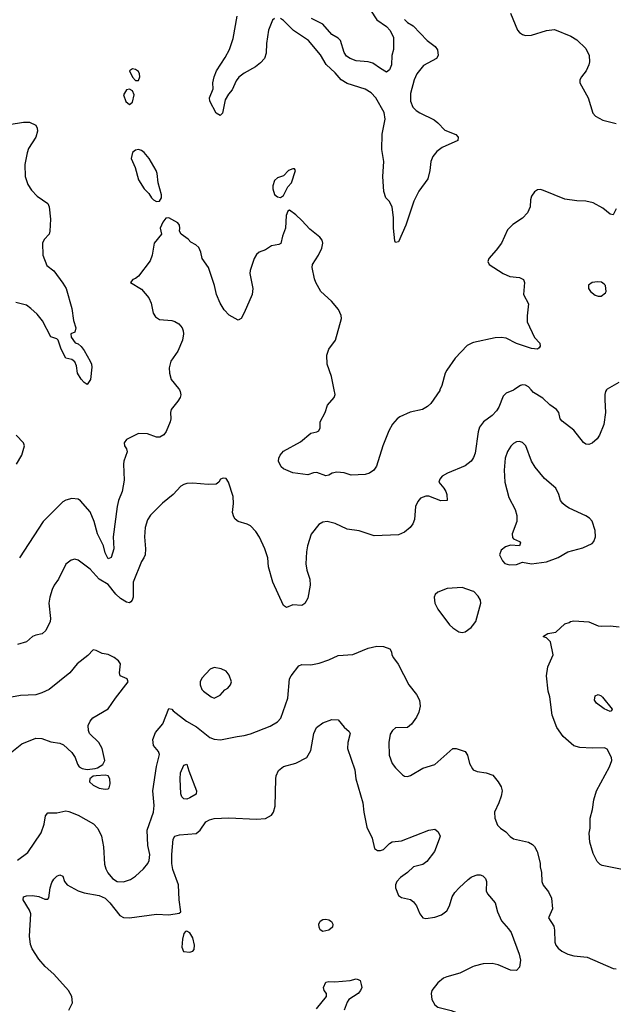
# Model space of a CAD drawing. Header units: inches. Extents: x 1552611 to 1694776, y 811966 to 917215.
# Tile 353 of 549: x 1647004 to 1650931, y 845939 to 852448. Entities that reach past the tile are written whole.
import ezdxf

# ---------------------------------------------------------------- set-up
doc = ezdxf.new("R2010")
doc.units = ezdxf.units.IN
doc.header["$MEASUREMENT"] = 0
for name, color, linetype in [('B6844', 7, 'Continuous'), ('B6845', 7, 'Continuous'), ('B6854', 7, 'Continuous'), ('B6855', 7, 'Continuous')]:
    doc.layers.add(name, color=color, linetype=linetype)

msp = doc.modelspace()

# ---------------------------------------------------------------- linework, layer by layer
at = {"layer": 'B6844', "color": 5}
for points, elevation in [([(1648061, 850000), (1648066.7, 849990), (1648070, 849968), (1648065.5, 849950), (1648050, 849925.2), (1648006, 849870), (1648001.3, 849850), (1648003.7, 849810), (1647999.5, 849790), (1647974.1, 849725.9), (1647956.9, 849703.1), (1647931.3, 849688.7), (1647910, 849688), (1647849.7, 849709.7), (1647790, 849712.4), (1647710, 849673), (1647695.5, 849650), (1647698, 849630), (1647710.4, 849610), (1647714.4, 849590), (1647692.9, 849530), (1647690.3, 849510), (1647696, 849404), (1647682.2, 849330), (1647658.9, 849270), (1647648.8, 849230), (1647623.6, 849030), (1647626.5, 848950), (1647610, 848892.3), (1647590, 848884.7), (1647570, 848922.9), (1647558.3, 848970), (1647519.5, 849050), (1647496.8, 849130), (1647470, 849194.3), (1647407.3, 849267.3), (1647390, 849277.2), (1647350, 849282), (1647310, 849271.9), (1647290, 849261), (1647158.8, 849130), (1647003.7, 848890)], 920), ([(1649784.3, 850000), (1649783, 849997), (1649724.9, 849910), (1649702.8, 849890), (1649668.6, 849871.4), (1649587.7, 849852.3), (1649518, 849822), (1649501.6, 849810), (1649470, 849774), (1649444.9, 849730), (1649406.7, 849630), (1649364.7, 849495.3), (1649347.3, 849470), (1649318.8, 849450), (1649290, 849441.1), (1649196.8, 849436.8), (1649150, 849453.3), (1649102.6, 849457.4), (1649072, 849450), (1649050, 849437.2), (1649030, 849432.3), (1648970, 849453.6), (1648946.7, 849453.3), (1648910, 849438), (1648810, 849452.7), (1648750, 849479), (1648732.9, 849492.9), (1648716, 849530), (1648718, 849550), (1648727, 849570), (1648750, 849596.4), (1648862.3, 849657.7), (1648930, 849713.4), (1648970, 849722.4), (1648982.7, 849730), (1648991.2, 849750), (1648991.5, 849790), (1649023.9, 849850), (1649041.2, 849898.8), (1649085.4, 849950), (1649090.6, 849970), (1649084.8, 850000)], 920), ([(1646982.7, 849510), (1647018.9, 849570), (1647035.1, 849630), (1647029.6, 849650), (1646981.4, 849701.4)], 920), ([(1650000, 849542.7), (1649991.2, 849528.8), (1649950, 849498.3), (1649834.8, 849450), (1649798.8, 849430), (1649782.8, 849410), (1649776, 849390), (1649810.4, 849350.4), (1649822, 849330), (1649830.6, 849309.4), (1649830.8, 849270), (1649790, 849267.8), (1649710, 849297.6), (1649690, 849298.4), (1649655.8, 849284.2), (1649637, 849263), (1649621.6, 849230), (1649615.1, 849144.9), (1649605.5, 849114.5), (1649588.2, 849091.8), (1649550, 849060.7), (1649510, 849042.7), (1649350, 849036.8), (1649250, 849069.7), (1649170, 849080.5), (1649090, 849118), (1649038, 849130), (1649010, 849127.3), (1648983.8, 849110), (1648933.1, 849046.9), (1648907.6, 848970), (1648900.3, 848930), (1648898, 848850), (1648904.2, 848810), (1648923.1, 848750), (1648925.3, 848710), (1648910, 848624), (1648890, 848589.3), (1648870, 848576), (1648810, 848579), (1648770, 848562), (1648750, 848575.3), (1648678.7, 848730), (1648649.7, 848830), (1648645.7, 848890), (1648626.2, 848950), (1648590, 849027), (1648565.5, 849065.5), (1648530, 849102), (1648510, 849114), (1648449.6, 849129.6), (1648430, 849145.2), (1648421, 849161), (1648411.6, 849190), (1648419.6, 849250), (1648415.3, 849295.3), (1648386, 849390), (1648370, 849415.1), (1648350, 849417.2), (1648332, 849410), (1648322, 849390), (1648303.6, 849376.4), (1648250, 849374.5), (1648150, 849383), (1648110, 849380.7), (1648090, 849374.5), (1648070, 849363.7), (1648020.5, 849310), (1647948.4, 849251.6), (1647870, 849172), (1647850, 849142.7), (1647833.4, 849090), (1647830.2, 849030), (1647836.5, 848950), (1647833.4, 848910), (1647826.4, 848890), (1647810, 848866), (1647755, 848730), (1647755.9, 848630), (1647749.3, 848610.7), (1647739.4, 848600.6), (1647730, 848593.5), (1647710, 848596.8), (1647670, 848622.7), (1647639.3, 848650), (1647590, 848715.1), (1647530, 848748.7), (1647470, 848814.8), (1647390, 848874), (1647370, 848880.7), (1647344.9, 848875.1), (1647310, 848849.2), (1647260.3, 848750), (1647231.2, 848708.8), (1647218.4, 848681.6), (1647203.1, 848630), (1647198, 848590), (1647209, 848490), (1647204.9, 848470), (1647176.5, 848410), (1647152.7, 848387.3), (1647110, 848380.2), (1647090, 848371.3), (1647050, 848336.1), (1646990, 848318)], 940), ([(1650000, 848670), (1649930, 848694), (1649832.5, 848687.5), (1649770, 848664), (1649752.8, 848647.2), (1649745.5, 848630), (1649750.4, 848590), (1649770, 848550.6), (1649848.2, 848448.2), (1649870, 848428), (1649910, 848402), (1649930, 848397.3), (1649950, 848402), (1649991, 848429), (1650000, 848441)], 960), ([(1646929.6, 847590), (1647018.8, 847661.2), (1647110, 847698), (1647150, 847697.1), (1647210, 847673.4), (1647270, 847664.9), (1647293.8, 847653.8), (1647350, 847603), (1647370.2, 847570.2), (1647387.3, 847527.3), (1647398.7, 847510), (1647417.2, 847497.2), (1647450, 847492.4), (1647503, 847497), (1647518.2, 847501.8), (1647554.6, 847525.4), (1647566.6, 847550), (1647549.7, 847630), (1647527.8, 847670), (1647465.1, 847730), (1647458.4, 847750), (1647458, 847782), (1647469.7, 847810.3), (1647487.1, 847832.9), (1647590, 847892.7), (1647637, 847963), (1647722, 848070), (1647715.3, 848090), (1647669, 848110), (1647663.7, 848130), (1647672, 848190), (1647658, 848210), (1647630, 848232), (1647590, 848251.8), (1647550, 848257.2), (1647510, 848279), (1647490, 848282), (1647454.4, 848245.6), (1647384, 848190), (1647334.9, 848130), (1647200, 848020), (1647150, 847997.4), (1647110, 847985.4), (1647010, 847980.4), (1646950, 847969.7)], 960), ([(1646988.7, 846891.3), (1647057.7, 846942.3), (1647147.2, 847072.8), (1647166.9, 847130), (1647174, 847186), (1647190, 847204), (1647250, 847205.7), (1647310, 847218.3), (1647330, 847214.6), (1647390, 847190.4), (1647491.5, 847131.5), (1647520.6, 847100.6), (1647545.3, 847050), (1647559, 846981), (1647565.8, 846865.8), (1647573.7, 846833.7), (1647587.7, 846807.7), (1647617.6, 846770), (1647650, 846751.6), (1647690, 846749.1), (1647736.2, 846763.8), (1647770, 846787.4), (1647824.2, 846835.8), (1647851.1, 846870), (1647860.5, 846890), (1647864, 846930), (1647852.4, 846990), (1647848.5, 847090), (1647889.8, 847210.2), (1647893, 847253), (1647885.1, 847350), (1647908.9, 847511.1), (1647929.6, 847590), (1647922, 847610), (1647888.9, 847648.9), (1647885.4, 847690), (1647903.5, 847736.5), (1647950, 847793.4), (1647990, 847894), (1648010, 847890.6), (1648018.9, 847878.9), (1648107.8, 847810), (1648173, 847773), (1648263, 847703), (1648290, 847691.8), (1648332.4, 847687.6), (1648442, 847710), (1648490, 847715), (1648530, 847726.4), (1648661.7, 847778.3), (1648710, 847806.6), (1648732.5, 847830), (1648778, 847962), (1648789.7, 848090), (1648798.9, 848110), (1648850, 848176.4), (1648870, 848185.7), (1648930, 848184), (1648986.1, 848193.9), (1649050, 848216.5), (1649110, 848244.2), (1649208.6, 848251.4), (1649310, 848293), (1649365.8, 848305.8), (1649410, 848304), (1649452, 848290), (1649464.7, 848270), (1649466.8, 848250), (1649476, 848230), (1649508.6, 848188.6), (1649579.1, 848050), (1649630, 847986.8), (1649648, 847950), (1649652.2, 847910), (1649643.8, 847870), (1649630, 847837.2), (1649596.3, 847790), (1649570, 847769.7), (1649490, 847766), (1649470, 847749.6), (1649455.3, 847724.7), (1649445.3, 847670), (1649447.1, 847587.1), (1649468.4, 847530), (1649490, 847502), (1649535.9, 847455.9), (1649550, 847447.3), (1649570, 847444), (1649590, 847450.7), (1649670, 847500.4), (1649750, 847523.8), (1649869.6, 847630.4), (1649892, 847630), (1649950, 847610.7), (1649966, 847586), (1649979.3, 847530), (1650000, 847495.1)], 940), ([(1647330, 845901), (1647354.5, 845950), (1647349.4, 845990), (1647326.6, 846030), (1647230, 846139.6), (1647173.6, 846190), (1647130, 846237.6), (1647085.7, 846305.7), (1647075.7, 846335.7), (1647069.8, 846390), (1647077, 846537), (1647070, 846560.7), (1647028, 846630), (1647029.5, 846650), (1647050, 846656.5), (1647090, 846659.1), (1647130.9, 846650.9), (1647170, 846634.9), (1647190, 846633.4), (1647196.6, 846643.4), (1647205.2, 846710), (1647216.5, 846743.5), (1647230, 846767.2), (1647250, 846787), (1647270, 846794.6), (1647290, 846786.8), (1647301.7, 846750), (1647317.6, 846730), (1647392, 846690), (1647430, 846676.3), (1647530, 846659.6), (1647570, 846641.5), (1647600.9, 846610), (1647666.7, 846526.7), (1647690, 846514), (1647730, 846511.3), (1647910, 846534.9), (1647990, 846530.4), (1648058.6, 846541.4), (1648069.2, 846550.8), (1648059.1, 846630), (1648054.8, 846730), (1648017.5, 846830), (1648010.3, 846870.3), (1648010.4, 846929.6), (1648019.3, 847030), (1648029.6, 847050), (1648060.3, 847059.7), (1648171.5, 847068.5), (1648198, 847090), (1648235.6, 847144.4), (1648260.5, 847159.5), (1648291.5, 847168.5), (1648388, 847172), (1648570, 847162.7), (1648630, 847167.9), (1648670, 847188.9), (1648683.1, 847210), (1648694.5, 847250), (1648697.8, 847430), (1648700.3, 847450), (1648715.7, 847484.3), (1648748.6, 847511.4), (1648830, 847532.8), (1648902.7, 847570), (1648930, 847616.3), (1648950.6, 847730), (1648966.8, 847770), (1649010, 847799), (1649070, 847822.4), (1649110, 847820.7), (1649150, 847770.6), (1649183.4, 847743.4), (1649190.3, 847730.3), (1649174, 847670), (1649173.4, 847630), (1649221.2, 847490), (1649227.8, 847430), (1649274.2, 847270), (1649280.7, 847210), (1649299.7, 847110), (1649336.6, 847036.6), (1649350.4, 846970), (1649370, 846955.3), (1649390, 846955.3), (1649410, 846962), (1649450, 847003.1), (1649467.6, 847012.4), (1649530, 847020.3), (1649710.6, 847090.6), (1649750, 847096), (1649770, 847081), (1649782, 847062), (1649784.9, 847050), (1649779.3, 847030), (1649747, 846950), (1649697.8, 846882.2), (1649670, 846862.4), (1649610, 846848.2), (1649568.9, 846810), (1649523.6, 846776.4), (1649498.3, 846750), (1649490.2, 846730), (1649489.3, 846710), (1649510, 846657.7), (1649530, 846645), (1649590, 846632.2), (1649610, 846616.9), (1649627.9, 846590), (1649650, 846536.4), (1649670, 846510.4), (1649690, 846505.7), (1649750, 846515.2), (1649794, 846530), (1649830, 846557), (1649847.7, 846590), (1649866, 846650), (1649882.6, 846677.4), (1649910.4, 846709.6), (1649970, 846763.6), (1649990, 846779.6), (1650000, 846783.7)], 920), ([(1650000, 846187.2), (1649915.8, 846144.2), (1649830, 846121.8), (1649808.1, 846111.9), (1649770, 846081.7), (1649731.2, 846030), (1649726.2, 846010), (1649729.5, 845970.5), (1649750, 845934.9), (1649770, 845920.2), (1649859.4, 845899.4), (1649986, 845850), (1650000, 845840.6)], 920), ([(1648967.1, 845910), (1649033.6, 845990), (1649032.7, 846010), (1649017.6, 846030), (1649014.3, 846050), (1649030, 846085.5), (1649049.7, 846090.3), (1649087.8, 846087.7), (1649190, 846095.6), (1649230, 846107.3), (1649244, 846104), (1649256.3, 846096.3), (1649264, 846070), (1649267.3, 846050), (1649258.8, 846030), (1649242.8, 846010), (1649182, 845970), (1649170, 845953.2), (1649150, 845901.2)], 880)]:
    msp.add_lwpolyline(points, dxfattribs=dict(at, elevation=elevation))
for points, elevation in [([(1648290, 848165.2), (1648265.2, 848154.8), (1648210, 848094), (1648199.1, 848070), (1648198, 848050), (1648210, 848021), (1648221, 848010), (1648270, 847971), (1648290, 847962.8), (1648330, 847982.8), (1648362, 848018), (1648382, 848030), (1648399, 848050), (1648405.2, 848070), (1648390, 848115.3), (1648370, 848142), (1648336, 848156)], 960), ([(1648110, 847296.3), (1648090, 847297.1), (1648076.5, 847310), (1648070.6, 847330), (1648065.8, 847430), (1648069, 847470), (1648090, 847520.5), (1648110, 847526.8), (1648122.3, 847482.3), (1648173.8, 847350), (1648172, 847328), (1648130, 847303.4)], 920), ([(1647570, 847453.7), (1647510, 847449.7), (1647490, 847446.3), (1647468.4, 847430), (1647467, 847410), (1647490, 847387.6), (1647530, 847368.8), (1647570, 847360.4), (1647590, 847363), (1647597, 847370), (1647603.6, 847396.4), (1647599.7, 847430), (1647589.6, 847449.6)], 960), ([(1649010, 846421.4), (1648992.4, 846432.4), (1648984.3, 846450), (1648982.5, 846470), (1648991.1, 846488.9), (1649010, 846500.7), (1649030, 846502.7), (1649050, 846498.2), (1649065.9, 846485.9), (1649075.6, 846470), (1649073.4, 846450), (1649050, 846428.9)], 880), ([(1648110, 846422.7), (1648100.5, 846419.5), (1648090, 846408), (1648080.5, 846370), (1648076.3, 846316.3), (1648088.7, 846288.7), (1648130, 846283), (1648150, 846290.7), (1648158, 846302), (1648161.1, 846330), (1648150, 846379.3), (1648130, 846411.5)], 920)]:
    msp.add_lwpolyline(points, close=True, dxfattribs=dict(at, elevation=elevation))
at = {"layer": 'B6845', "color": 5}
for points, elevation in [([(1649324.2, 852510), (1649366.4, 852446.4), (1649430, 852401.6), (1649455.9, 852375.9), (1649477.6, 852330), (1649476.3, 852250), (1649465.8, 852210), (1649462.7, 852150), (1649450, 852116.2), (1649430, 852101.6), (1649390, 852123.9), (1649341.2, 852161.2), (1649310, 852169.2), (1649230, 852175.7), (1649190, 852189.9), (1649166.5, 852206.5), (1649150.4, 852230.4), (1649125.6, 852310), (1649110, 852326.1), (1649068.4, 852350), (1649010, 852417.5), (1648934.5, 852454.5)], 860), ([(1648690, 852456.4), (1648676.5, 852443.5), (1648650, 852379.3), (1648636.3, 852290), (1648634, 852226), (1648623.2, 852190), (1648597.6, 852162.4), (1648563.8, 852136.2), (1648490, 852094.8), (1648453.3, 852066.7), (1648436.8, 852043.2), (1648410, 851984.2), (1648385.5, 851954.5), (1648363.1, 851916.9), (1648344.9, 851830), (1648330, 851815.1), (1648304.2, 851830), (1648261.3, 851910), (1648260.5, 851930), (1648285.1, 851990), (1648282.7, 852030), (1648290, 852070.5), (1648307, 852110), (1648363.3, 852196.7), (1648391.8, 852250), (1648417.3, 852322.7), (1648442.2, 852470)], 880), ([(1649550, 852448.2), (1649570, 852429.4), (1649606.6, 852406.6), (1649699.5, 852310), (1649753.4, 852270), (1649768.2, 852248.2), (1649771.3, 852210), (1649761.1, 852190), (1649674.6, 852145.4), (1649630.2, 852090), (1649612.9, 852050), (1649590, 851959), (1649588.7, 851908.7), (1649604.9, 851870), (1649627.1, 851847.1), (1649650.9, 851830.9), (1649745.2, 851785.2), (1649770, 851765.7), (1649816.7, 851716.7), (1649889.2, 851689.2), (1649905.7, 851670), (1649901.7, 851650), (1649798.1, 851601.9), (1649764, 851576), (1649736.1, 851543.9), (1649724.5, 851510), (1649718.2, 851450), (1649704.5, 851395.5), (1649645.2, 851314.8), (1649612.3, 851247.7), (1649559, 851090), (1649510, 850979.3), (1649490, 850974), (1649486.5, 850986.5), (1649477.4, 851070), (1649477.7, 851137.7), (1649467.6, 851210), (1649447.6, 851247.6), (1649426.8, 851270), (1649412.2, 851312.2), (1649405.4, 851410), (1649413.7, 851510), (1649399.5, 851590), (1649401.8, 851690), (1649422.7, 851790), (1649414.9, 851834.9), (1649359.4, 851930), (1649330, 851964.5), (1649290, 851988.1), (1649170, 852026.6), (1649131.1, 852050), (1649090, 852096.4), (1649030.6, 852150.6), (1648994.7, 852214.7), (1648913.8, 852310), (1648816.2, 852376.2), (1648750, 852442.7), (1648730, 852455.3)], 880), ([(1646934.7, 851754.7), (1647030, 851771.2), (1647070, 851770.2), (1647110, 851750.3), (1647120.9, 851730), (1647122.8, 851710), (1647111.1, 851670), (1647063.6, 851596.4), (1647053.5, 851566.5), (1647037.5, 851490), (1647041.2, 851410), (1647058, 851358), (1647081.7, 851321.7), (1647120.8, 851280.8), (1647190, 851232.6), (1647200.2, 851210), (1647208.9, 851130), (1647204.6, 851050), (1647198.9, 851030), (1647166.3, 850993.7), (1647155.6, 850970), (1647156.9, 850890), (1647182.8, 850822.8), (1647230, 850787.1), (1647290, 850706), (1647310.8, 850670), (1647350, 850538.8), (1647359.7, 850459.7), (1647374.9, 850410), (1647370, 850382), (1647342, 850370), (1647344.7, 850350), (1647371, 850311), (1647390, 850306), (1647410, 850288), (1647430, 850261.6), (1647470.2, 850190), (1647478.8, 850170), (1647480.7, 850150), (1647473.1, 850070), (1647450, 850037.2), (1647430, 850049.3), (1647410, 850072), (1647386.9, 850110), (1647379.4, 850159.4), (1647370, 850185.2), (1647350, 850200.9), (1647308.7, 850210), (1647279, 850270), (1647259.3, 850330), (1647250, 850338), (1647210, 850352), (1647156, 850456), (1647120.7, 850500.7), (1647078.8, 850538.8), (1647050, 850561.4), (1646978.9, 850578.9)], 880), ([(1649084.8, 850000), (1649067.4, 850090), (1649038.2, 850170), (1649035, 850230), (1649048.6, 850270), (1649093.7, 850330), (1649132.7, 850472.7), (1649130, 850492.7), (1649112.4, 850532.4), (1649067.8, 850587.8), (1648995.1, 850650), (1648962.9, 850710), (1648954.5, 850734.5), (1648938.4, 850810), (1648940.7, 850830), (1648980.5, 850890), (1649002.8, 850937.2), (1649009.6, 850970), (1649004.2, 850990), (1648989.6, 851010), (1648922.7, 851062.7), (1648870, 851120.9), (1648830, 851157.2), (1648790, 851188.7), (1648778, 851182), (1648767.1, 851152.9), (1648763, 851070), (1648742.4, 851017.6), (1648732.1, 850967.9), (1648718.8, 850961.2), (1648670, 850953), (1648630, 850925.6), (1648588.8, 850911.2), (1648570, 850896), (1648554.4, 850870), (1648529.3, 850790.7), (1648526.9, 850770), (1648545.7, 850670), (1648541.1, 850630), (1648490, 850509.3), (1648470, 850473.2), (1648450, 850461.2), (1648390, 850494.5), (1648357.6, 850530), (1648330, 850572.7), (1648305.7, 850630), (1648292.2, 850690), (1648253.1, 850810), (1648211, 850870), (1648202.6, 850910), (1648190, 850940.9), (1648170, 850959.5), (1648135.9, 850975.9), (1648117.8, 850997.8), (1648072.7, 851030), (1648060.9, 851050), (1648064.5, 851070), (1648060.7, 851090), (1648050, 851103.7), (1647990, 851137.2), (1647970, 851135.3), (1647950, 851108.7), (1647934, 851070), (1647942.8, 851030), (1647894.6, 850970), (1647881.5, 850890), (1647867.3, 850852.7), (1647790, 850752.7), (1647770, 850736), (1647752, 850730), (1647738, 850710), (1647810, 850665.5), (1647859.3, 850610), (1647873.5, 850573.5), (1647887.2, 850507.2), (1647903.4, 850483.4), (1647930, 850466.4), (1648010, 850458.3), (1648030, 850451.7), (1648056.4, 850436.4), (1648078, 850410), (1648085.7, 850390), (1648087.2, 850370), (1648081.1, 850330), (1648050, 850257), (1648004.2, 850190), (1647993.5, 850146.5), (1647994.9, 850110), (1648006.7, 850070), (1648055.3, 850010), (1648061, 850000)], 920), ([(1650000, 850311), (1649965.1, 850294.9), (1649885.3, 850210), (1649830.4, 850130), (1649818, 850110), (1649797.3, 850030), (1649784.3, 850000)], 920)]:
    msp.add_lwpolyline(points, dxfattribs=dict(at, elevation=elevation))
at = {"layer": 'B6845', "color": 5, "elevation": 920}
for points in [[(1647750, 852122.7), (1647731, 852110), (1647750, 852066.8), (1647770, 852044.7), (1647790, 852044.7), (1647798, 852070), (1647797, 852090), (1647790, 852104), (1647770, 852119.3)], [(1647730, 851989), (1647710, 851984), (1647691, 851950), (1647706.6, 851906.6), (1647730, 851886), (1647750, 851902), (1647761.2, 851950), (1647750, 851978)], [(1647790, 851589.5), (1647770, 851586), (1647750.8, 851570), (1647742, 851530), (1647767.7, 851470), (1647790.8, 851390), (1647827.7, 851330), (1647858, 851298), (1647876.3, 851270), (1647890, 851256.3), (1647910, 851246), (1647930, 851247.3), (1647942.7, 851270), (1647942, 851290), (1647920.9, 851370), (1647914.5, 851430), (1647906.6, 851450), (1647860.7, 851530), (1647826.6, 851570), (1647810, 851582.9)], [(1648822, 851462), (1648810, 851462), (1648782, 851450), (1648750, 851415.3), (1648710, 851402.7), (1648690, 851384), (1648679.5, 851350), (1648678.4, 851330), (1648690, 851291), (1648710, 851276), (1648730, 851271.3), (1648750, 851284.7), (1648778, 851342), (1648801.2, 851370), (1648828, 851450)]]:
    msp.add_lwpolyline(points, close=True, dxfattribs=at)
at = {"layer": 'B6854', "color": 5}
for points, elevation in [([(1650272.4, 850000), (1650270, 849998.4), (1650221.7, 849978.3), (1650202, 849958), (1650173.5, 849886.5), (1650158.6, 849861.4), (1650129.1, 849830.9), (1650072.2, 849790), (1650046.8, 849753.2), (1650037.2, 849722.8), (1650016.7, 849583.3), (1650006.7, 849553.3), (1650000, 849542.7)], 940), ([(1650886.5, 850000), (1650880.2, 849990), (1650875, 849970), (1650874.3, 849934.3), (1650879.3, 849850), (1650867.8, 849772.2), (1650839.5, 849700.5), (1650823.6, 849676.4), (1650791.9, 849648.1), (1650770, 849640.3), (1650750, 849642.3), (1650733.2, 849653.2), (1650670, 849733.3), (1650592.7, 849792.7), (1650579.5, 849810), (1650569.4, 849850), (1650555.1, 849870), (1650510, 849900.7), (1650465.7, 849945.7), (1650403, 849983), (1650388.2, 850000)], 940), ([(1650000, 848441), (1650021.6, 848470), (1650054.5, 848590), (1650052.3, 848610), (1650038, 848638), (1650007.5, 848667.5), (1650000, 848670)], 960), ([(1651157.4, 846797.4), (1650857, 846857), (1650843.6, 846863.6), (1650824.2, 846884.2), (1650796.6, 846936.6), (1650776.2, 847010), (1650772, 847070), (1650777.2, 847102.8), (1650777.6, 847170), (1650793.6, 847226.4), (1650801.3, 847290), (1650818.9, 847350), (1650905.6, 847510), (1650920.5, 847550), (1650918.7, 847570), (1650890, 847625.2), (1650873.6, 847633.6), (1650790, 847631.3), (1650710, 847636.3), (1650670, 847647.8), (1650598.4, 847710), (1650557.6, 847770), (1650526.6, 847850), (1650511.3, 847971.3), (1650499.3, 848010), (1650489.5, 848110), (1650498.7, 848170), (1650532.3, 848250), (1650514.5, 848334.5), (1650490, 848362), (1650470, 848368.7), (1650470, 848372), (1650498, 848390), (1650550, 848399.1), (1650610, 848453.4), (1650638, 848462), (1650648, 848470), (1650670, 848474), (1650770, 848466.8), (1650830, 848442), (1650850, 848438), (1650910, 848442), (1650970, 848434)], 940), ([(1650000, 847495.1), (1650003, 847490), (1650030, 847477.1), (1650090, 847470.4), (1650133, 847453), (1650170, 847410.7), (1650190, 847376), (1650196.4, 847350), (1650190, 847315.3), (1650174.4, 847270), (1650144.4, 847210), (1650146.7, 847170), (1650164.5, 847124.5), (1650183.9, 847103.9), (1650219.2, 847079.2), (1650248, 847048), (1650270, 847034), (1650370, 847010.4), (1650395.6, 846995.6), (1650410, 846982.8), (1650428, 846950), (1650447.7, 846872.3), (1650447.7, 846847.7), (1650456.3, 846810), (1650457.1, 846750), (1650466.9, 846726.9), (1650502.9, 846682.9), (1650521.4, 846641.4), (1650528.7, 846570), (1650502.4, 846510), (1650536.4, 846456.4), (1650542, 846430), (1650544.9, 846350), (1650550.8, 846330), (1650566.8, 846310), (1650590, 846290.8), (1650630.5, 846270.5), (1650670, 846259.1), (1650758, 846250), (1650930, 846174.9), (1650950, 846172.7)], 940), ([(1650000, 846783.7), (1650030, 846795.8), (1650050, 846794.9), (1650067.6, 846787.6), (1650084.4, 846770), (1650091.5, 846751.5), (1650090.3, 846690.3), (1650098, 846670), (1650150.2, 846610.2), (1650165.7, 846550), (1650191.6, 846490), (1650238.6, 846438.6), (1650254.3, 846414.3), (1650307.5, 846270), (1650316.1, 846230), (1650310, 846184.5), (1650290, 846162.3), (1650250, 846165.8), (1650170, 846200.3), (1650130, 846208.6), (1650070, 846207.1), (1650010, 846192.3), (1650000, 846187.2)], 920)]:
    msp.add_lwpolyline(points, dxfattribs=dict(at, elevation=elevation))
for points, elevation in [([(1650310, 849659.7), (1650290, 849658), (1650270, 849646.6), (1650251.9, 849628.1), (1650230, 849593.6), (1650214.7, 849550), (1650208.9, 849468.9), (1650213.7, 849390), (1650238.7, 849290), (1650281.6, 849210), (1650293, 849170), (1650293.4, 849130), (1650262.6, 849050), (1650264.9, 849024.9), (1650270, 849016), (1650310, 848998), (1650318, 848990), (1650310, 848968.7), (1650250, 848973.2), (1650216.8, 848963.2), (1650190, 848942), (1650178.8, 848910), (1650198.8, 848870), (1650213.7, 848853.7), (1650244.9, 848844.9), (1650290, 848847.3), (1650330, 848862.8), (1650390, 848850.7), (1650490, 848864.9), (1650566.7, 848893.3), (1650629.7, 848930.3), (1650730, 848957.4), (1650790, 848984.9), (1650802.2, 848997.7), (1650813.7, 849030), (1650810.9, 849070.9), (1650790, 849131.8), (1650772.5, 849152.5), (1650750, 849167.8), (1650638.7, 849218.7), (1650613.5, 849233.5), (1650596.2, 849250), (1650581.6, 849270), (1650569.6, 849310), (1650549.6, 849350), (1650475.3, 849415.3), (1650414, 849490), (1650389.7, 849530), (1650353.3, 849630), (1650330, 849652.3)], 960), ([(1650910, 847874), (1650870, 847892.3), (1650819, 847930), (1650807, 847950), (1650810, 847978), (1650830, 847986.8), (1650850, 847979.1), (1650859.1, 847970), (1650922.8, 847890), (1650919.8, 847880.2)], 920)]:
    msp.add_lwpolyline(points, close=True, dxfattribs=dict(at, elevation=elevation))
at = {"layer": 'B6855', "color": 5}
for points, elevation in [([(1650250.4, 852490), (1650297.3, 852377.3), (1650310, 852362), (1650330, 852350.5), (1650350, 852343.8), (1650390, 852344.9), (1650490, 852375.3), (1650541.6, 852381.6), (1650650, 852339.1), (1650690, 852314.8), (1650750, 852256.3), (1650771.3, 852210), (1650773.4, 852170), (1650769, 852150), (1650750.2, 852109.8), (1650719.5, 852070), (1650710.4, 852050), (1650710.4, 852030), (1650764.9, 851930), (1650795.6, 851830), (1650812.2, 851810), (1650862.6, 851782.6), (1650950, 851762.4)], 920), ([(1650950, 851198), (1650930, 851158), (1650910, 851162), (1650861.2, 851201.2), (1650797.4, 851237.4), (1650750, 851247.8), (1650690, 851249.6), (1650610, 851261.6), (1650470, 851318.4), (1650450, 851325.1), (1650430, 851322), (1650410, 851309.5), (1650390, 851281.2), (1650383.8, 851256.2), (1650381.7, 851210), (1650363.1, 851170), (1650330, 851136.3), (1650267.1, 851092.9), (1650230, 851058), (1650190.3, 850969.7), (1650156.5, 850923.5), (1650108.2, 850870), (1650100.5, 850850), (1650110.7, 850830), (1650203, 850770), (1650246.8, 850750), (1650310, 850743.6), (1650336.4, 850730), (1650343.7, 850710), (1650337.1, 850630), (1650370.6, 850570), (1650360.5, 850490), (1650362, 850450), (1650410, 850346), (1650444.7, 850310), (1650446, 850290), (1650441, 850279), (1650430.4, 850269.6), (1650390, 850274), (1650290, 850306.4), (1650221.4, 850341.4), (1650190, 850347.7), (1650150, 850343.7), (1650006.2, 850313.8), (1650000, 850311)], 920), ([(1650967.3, 850050), (1650890, 850005.4), (1650886.5, 850000)], 940), ([(1650388.2, 850000), (1650370, 850020.9), (1650350, 850032.3), (1650330, 850034.5), (1650318, 850030), (1650272.4, 850000)], 940)]:
    msp.add_lwpolyline(points, dxfattribs=dict(at, elevation=elevation))
at = {"layer": 'B6855', "color": 5, "elevation": 940}
msp.add_lwpolyline([(1650826.1, 850713.9), (1650790, 850709.6), (1650767.4, 850692.6), (1650766, 850670), (1650779.3, 850650), (1650810, 850627.2), (1650830, 850619.3), (1650850, 850620.7), (1650878.6, 850641.4), (1650884, 850650), (1650879.5, 850690), (1650870, 850699.5), (1650851.9, 850711.9)], close=True, dxfattribs=at)

doc.saveas('drawing.dxf')
